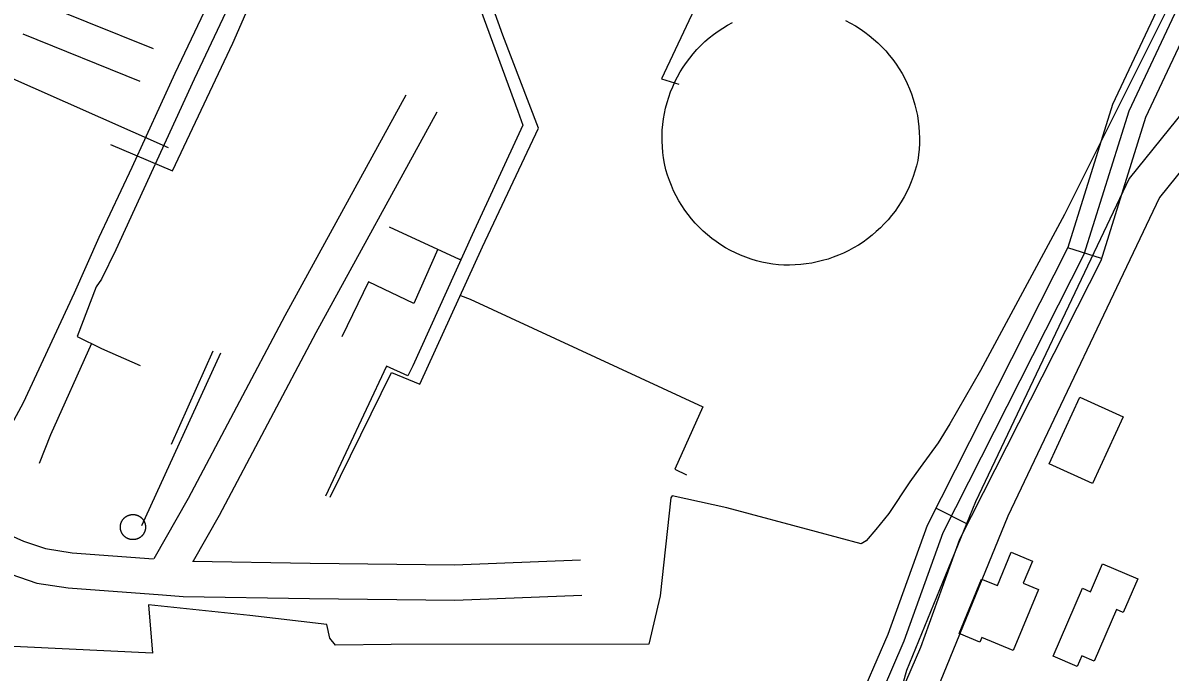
# Model space of a CAD drawing. Extents: x 3704301 to 3742427, y 506229 to 532009.
# Drawn here: x 3721973 to 3722946, y 522880 to 523430 of the extents above; entities that cross this region are included whole.
import ezdxf

# ---------------------------------------------------------------- set-up
doc = ezdxf.new("R2010")
doc.units = 0
for name, color, linetype in [('V-BLDG-OTLN', 7, 'Continuous'), ('V-DOMW-TANK', 7, 'Continuous'), ('V-RAIL-TRAK', 7, 'Continuous'), ('V-ROAD-CNTR', 7, 'Continuous'), ('V-SITE-OTLN', 7, 'Continuous'), ('V-UTIL-LINE', 7, 'Continuous')]:
    doc.layers.add(name, color=color, linetype=linetype)

msp = doc.modelspace()

# ---------------------------------------------------------------- linework, layer by layer
at = {"layer": 'V-BLDG-OTLN'}
for points in [[(3722905.74, 523096.24), (3722879.72, 523039.73), (3722843.09, 523056.59), (3722869.13, 523113.1)], [(3722833.81, 522949.96), (3722812.46, 522898.26), (3722785.78, 522909.27), (3722784.16, 522905.35), (3722766.58, 522912.6), (3722785.63, 522958.73), (3722799.05, 522953.19), (3722810.73, 522981.48), (3722828.76, 522974.04), (3722821, 522955.24)], [(3722918.06, 522958.86), (3722905.84, 522930.41), (3722900.01, 522932.91), (3722881.26, 522889.26), (3722870.73, 522893.78), (3722866.83, 522884.68), (3722846.43, 522893.45), (3722871.15, 522950.99), (3722878.1, 522948.01), (3722888.27, 522971.65)]]:
    msp.add_lwpolyline(points, close=True, dxfattribs=at)
at = {"layer": 'V-DOMW-TANK'}
for points in [[(3722689.05, 523247.38), (3722685.19, 523244.61), (3722681.23, 523242.02), (3722677.15, 523239.59), (3722672.98, 523237.33), (3722668.71, 523235.26), (3722664.37, 523233.37), (3722659.94, 523231.66), (3722655.45, 523230.14), (3722650.9, 523228.81), (3722646.29, 523227.68), (3722641.64, 523226.74), (3722636.96, 523226), (3722632.25, 523225.46), (3722627.52, 523225.12), (3722622.78, 523224.97), (3722618.04, 523225.03), (3722613.31, 523225.29), (3722608.6, 523225.85), (3722603.92, 523226.61), (3722599.28, 523227.58), (3722594.69, 523228.74), (3722590.15, 523230.11), (3722585.67, 523231.66), (3722581.27, 523233.41), (3722576.95, 523235.35), (3722572.71, 523237.47), (3722568.56, 523239.77), (3722564.53, 523242.25), (3722560.6, 523244.9), (3722556.79, 523247.72), (3722553.11, 523250.7), (3722549.56, 523253.84), (3722546.14, 523257.13), (3722542.87, 523260.56), (3722539.76, 523264.13), (3722536.8, 523267.83), (3722534, 523271.66), (3722531.37, 523275.6), (3722528.92, 523279.65), (3722526.64, 523283.81), (3722524.54, 523288.06), (3722522.63, 523292.39), (3722520.9, 523296.81), (3722519.37, 523301.29), (3722518.04, 523305.84), (3722516.78, 523311.2), (3722515.96, 523315.87), (3722515.35, 523320.57), (3722514.94, 523325.29), (3722514.73, 523330.03), (3722514.72, 523334.77), (3722514.92, 523339.51), (3722515.32, 523344.24), (3722515.92, 523348.94), (3722516.73, 523353.61), (3722517.73, 523358.25), (3722518.93, 523362.84), (3722520.33, 523367.37), (3722521.92, 523371.84), (3722523.7, 523376.23), (3722525.66, 523380.55), (3722527.81, 523384.78), (3722530.14, 523388.91), (3722532.64, 523392.93), (3722535.32, 523396.85), (3722538.16, 523400.65), (3722541.16, 523404.32), (3722544.31, 523407.86), (3722547.62, 523411.26), (3722551.06, 523414.52), (3722554.65, 523417.63), (3722558.36, 523420.58), (3722562.2, 523423.37), (3722566.15, 523425.99), (3722570.21, 523428.44), (3722574.37, 523430.71)], [(3722670.39, 523432.4), (3722674.62, 523430.21), (3722678.75, 523427.84), (3722682.77, 523425.29)], [(3722682.77, 523425.29), (3722686.68, 523422.58), (3722690.48, 523419.71), (3722694.15, 523416.67), (3722697.68, 523413.48), (3722701.08, 523410.15), (3722704.34, 523406.67), (3722707.44, 523403.06), (3722710.39, 523399.32), (3722713.17, 523395.46), (3722715.79, 523391.48), (3722718.24, 523387.4), (3722720.51, 523383.22), (3722722.6, 523378.94), (3722724.51, 523374.58), (3722726.23, 523370.14), (3722727.76, 523365.63), (3722729.1, 523361.06), (3722730.25, 523356.44), (3722731.19, 523351.77), (3722731.94, 523347.07), (3722732.49, 523342.34), (3722732.83, 523337.59), (3722732.98, 523332.83), (3722732.92, 523328.07), (3722732.65, 523323.32), (3722732.19, 523318.58), (3722731.53, 523313.86), (3722730.44, 523309.25), (3722729.17, 523304.68), (3722727.7, 523300.17), (3722726.04, 523295.73), (3722724.2, 523291.36), (3722722.17, 523287.07), (3722719.96, 523282.88), (3722717.58, 523278.77), (3722715.03, 523274.78), (3722712.31, 523270.89), (3722709.42, 523267.13), (3722706.38, 523263.48), (3722703.2, 523259.98), (3722699.86, 523256.6), (3722696.39, 523253.38), (3722692.78, 523250.3), (3722689.05, 523247.38)], [(3722055.45, 523001.28), (3722055.42, 523001.46), (3722055.4, 523001.65), (3722055.38, 523001.83), (3722055.36, 523002.02), (3722055.35, 523002.2), (3722055.34, 523002.39), (3722055.33, 523002.57), (3722055.33, 523002.76), (3722055.33, 523002.95), (3722055.34, 523003.13), (3722055.34, 523003.32), (3722055.35, 523003.5), (3722055.37, 523003.69), (3722055.38, 523003.87), (3722055.4, 523004.06), (3722055.43, 523004.24), (3722055.45, 523004.43), (3722055.48, 523004.61), (3722055.51, 523004.8), (3722055.55, 523004.98), (3722055.59, 523005.16), (3722055.63, 523005.34), (3722055.68, 523005.52), (3722055.72, 523005.7), (3722055.78, 523005.88), (3722055.83, 523006.06), (3722055.89, 523006.24), (3722055.95, 523006.41), (3722056.01, 523006.59), (3722056.08, 523006.76), (3722056.15, 523006.93), (3722056.22, 523007.1), (3722056.3, 523007.27), (3722056.38, 523007.44), (3722056.46, 523007.61), (3722056.55, 523007.77), (3722056.63, 523007.94), (3722056.72, 523008.1), (3722056.82, 523008.26), (3722056.91, 523008.42), (3722057.01, 523008.58), (3722057.11, 523008.73), (3722057.22, 523008.89), (3722057.32, 523009.04), (3722057.44, 523009.19), (3722057.55, 523009.34), (3722057.66, 523009.49), (3722057.78, 523009.63), (3722057.9, 523009.77), (3722058.02, 523009.91), (3722058.15, 523010.05), (3722058.27, 523010.19), (3722058.4, 523010.32), (3722058.53, 523010.45), (3722058.67, 523010.58), (3722058.81, 523010.71), (3722058.94, 523010.83), (3722059.08, 523010.95), (3722059.23, 523011.07), (3722059.37, 523011.19)], [(3722059.37, 523011.19), (3722059.52, 523011.3), (3722059.67, 523011.42), (3722059.81, 523011.53), (3722059.97, 523011.63), (3722060.12, 523011.73), (3722060.28, 523011.84), (3722060.44, 523011.93), (3722060.6, 523012.03), (3722060.76, 523012.12), (3722060.92, 523012.21), (3722061.09, 523012.3), (3722061.25, 523012.38), (3722061.42, 523012.47), (3722061.59, 523012.54), (3722061.76, 523012.62), (3722061.93, 523012.69), (3722062.1, 523012.76), (3722062.28, 523012.83), (3722062.45, 523012.89), (3722062.63, 523012.95), (3722062.8, 523013.01), (3722062.98, 523013.06), (3722063.16, 523013.11), (3722063.34, 523013.16), (3722063.52, 523013.21), (3722063.7, 523013.25), (3722063.89, 523013.29), (3722064.07, 523013.32), (3722064.25, 523013.36), (3722064.44, 523013.38), (3722064.62, 523013.41), (3722064.8, 523013.43), (3722064.99, 523013.45), (3722065.17, 523013.47), (3722065.36, 523013.48), (3722065.54, 523013.49), (3722065.73, 523013.49), (3722065.92, 523013.5), (3722066.1, 523013.5), (3722066.29, 523013.49), (3722066.48, 523013.49), (3722066.66, 523013.47), (3722066.85, 523013.46), (3722067.03, 523013.45), (3722067.22, 523013.43), (3722067.4, 523013.4), (3722067.59, 523013.38), (3722067.77, 523013.35), (3722067.95, 523013.32), (3722068.14, 523013.28), (3722068.32, 523013.24), (3722068.5, 523013.2), (3722068.68, 523013.15), (3722068.86, 523013.11), (3722069.04, 523013.05), (3722069.21, 523013), (3722069.39, 523012.94), (3722069.57, 523012.88), (3722069.74, 523012.82), (3722069.92, 523012.75), (3722070.09, 523012.68), (3722070.26, 523012.61), (3722070.43, 523012.53), (3722070.6, 523012.45), (3722070.77, 523012.37), (3722070.93, 523012.28), (3722071.1, 523012.2), (3722071.26, 523012.11), (3722071.42, 523012.02), (3722071.58, 523011.92), (3722071.74, 523011.82), (3722071.89, 523011.71), (3722072.04, 523011.61), (3722072.2, 523011.51), (3722072.35, 523011.4), (3722072.5, 523011.28), (3722072.64, 523011.17), (3722072.79, 523011.05), (3722072.93, 523010.93), (3722073.07, 523010.81), (3722073.21, 523010.68), (3722073.34, 523010.56), (3722073.48, 523010.43), (3722073.61, 523010.3), (3722073.74, 523010.16), (3722073.87, 523010.03), (3722073.99, 523009.89), (3722074.11, 523009.75), (3722074.23, 523009.61), (3722074.35, 523009.46), (3722074.46, 523009.31), (3722074.57, 523009.16), (3722074.68, 523009.01), (3722074.79, 523008.86), (3722074.89, 523008.71), (3722075, 523008.55), (3722075.09, 523008.39), (3722075.19, 523008.23), (3722075.28, 523008.07), (3722075.37, 523007.91)], [(3722075.37, 523007.91), (3722075.46, 523007.74), (3722075.54, 523007.58), (3722075.62, 523007.41), (3722075.7, 523007.24), (3722075.78, 523007.07), (3722075.85, 523006.9), (3722075.92, 523006.73), (3722075.98, 523006.55), (3722076.05, 523006.38), (3722076.11, 523006.2), (3722076.17, 523006.03), (3722076.22, 523005.85), (3722076.27, 523005.67), (3722076.32, 523005.49), (3722076.36, 523005.31), (3722076.41, 523005.13), (3722076.44, 523004.95), (3722076.48, 523004.76), (3722076.51, 523004.58), (3722076.54, 523004.39), (3722076.56, 523004.21), (3722076.59, 523004.03), (3722076.61, 523003.84), (3722076.62, 523003.66), (3722076.64, 523003.47), (3722076.65, 523003.28), (3722076.65, 523003.1), (3722076.65, 523002.91), (3722076.65, 523002.73), (3722076.65, 523002.54), (3722076.64, 523002.36), (3722076.63, 523002.17), (3722076.62, 523001.98), (3722076.61, 523001.8), (3722076.58, 523001.61), (3722076.56, 523001.43), (3722076.53, 523001.24), (3722076.51, 523001.06), (3722076.47, 523000.88), (3722076.44, 523000.69), (3722076.4, 523000.51), (3722076.36, 523000.33), (3722076.31, 523000.15), (3722076.26, 522999.97), (3722076.21, 522999.79), (3722076.16, 522999.61), (3722076.1, 522999.44), (3722076.04, 522999.26), (3722075.97, 522999.09), (3722075.91, 522998.91), (3722075.84, 522998.74), (3722075.76, 522998.57), (3722075.69, 522998.4), (3722075.61, 522998.23), (3722075.53, 522998.06), (3722075.44, 522997.9), (3722075.35, 522997.73), (3722075.26, 522997.57), (3722075.17, 522997.41), (3722075.07, 522997.25), (3722074.98, 522997.09), (3722074.87, 522996.94), (3722074.77, 522996.78), (3722074.66, 522996.63), (3722074.55, 522996.48), (3722074.44, 522996.33), (3722074.33, 522996.19), (3722074.21, 522996.04), (3722074.09, 522995.9), (3722073.97, 522995.76), (3722073.84, 522995.62), (3722073.71, 522995.49), (3722073.58, 522995.35), (3722073.45, 522995.22), (3722073.32, 522995.09), (3722073.18, 522994.97), (3722073.04, 522994.84), (3722072.9, 522994.72), (3722072.76, 522994.6), (3722072.62, 522994.48), (3722072.47, 522994.37), (3722072.32, 522994.26), (3722072.17, 522994.15), (3722072.02, 522994.04), (3722071.87, 522993.94), (3722071.71, 522993.84), (3722071.55, 522993.74), (3722071.39, 522993.64), (3722071.23, 522993.55), (3722071.06, 522993.46), (3722070.9, 522993.37), (3722070.73, 522993.29), (3722070.57, 522993.21), (3722070.4, 522993.13), (3722070.23, 522993.05), (3722070.06, 522992.98), (3722069.88, 522992.91), (3722069.71, 522992.84), (3722069.54, 522992.78), (3722069.36, 522992.72)], [(3722069.36, 522992.72), (3722069.18, 522992.66), (3722069, 522992.61), (3722068.83, 522992.56), (3722068.65, 522992.51), (3722068.46, 522992.47), (3722068.28, 522992.42), (3722068.1, 522992.39), (3722067.92, 522992.35), (3722067.74, 522992.32), (3722067.55, 522992.29), (3722067.37, 522992.26), (3722067.18, 522992.24), (3722067, 522992.22), (3722066.81, 522992.21), (3722066.63, 522992.2), (3722066.44, 522992.18), (3722066.25, 522992.18), (3722066.07, 522992.18), (3722065.88, 522992.18), (3722065.7, 522992.18), (3722065.51, 522992.19), (3722065.33, 522992.2), (3722065.14, 522992.21), (3722064.96, 522992.23), (3722064.77, 522992.25), (3722064.58, 522992.27), (3722064.4, 522992.29), (3722064.22, 522992.33), (3722064.03, 522992.36), (3722063.85, 522992.39), (3722063.67, 522992.43), (3722063.49, 522992.48), (3722063.31, 522992.52), (3722063.13, 522992.57), (3722062.95, 522992.62), (3722062.77, 522992.67), (3722062.59, 522992.73), (3722062.42, 522992.79), (3722062.24, 522992.86), (3722062.07, 522992.92), (3722061.9, 522992.99), (3722061.73, 522993.07), (3722061.56, 522993.14), (3722061.39, 522993.22), (3722061.22, 522993.3), (3722061.06, 522993.39), (3722060.89, 522993.48), (3722060.73, 522993.57), (3722060.57, 522993.66), (3722060.41, 522993.76), (3722060.25, 522993.86), (3722060.1, 522993.96), (3722059.94, 522994.06), (3722059.79, 522994.17), (3722059.64, 522994.28), (3722059.49, 522994.39), (3722059.34, 522994.51), (3722059.2, 522994.62), (3722059.06, 522994.74), (3722058.92, 522994.86), (3722058.78, 522994.99), (3722058.64, 522995.11), (3722058.51, 522995.24), (3722058.38, 522995.38), (3722058.25, 522995.51), (3722058.12, 522995.65), (3722058, 522995.79), (3722057.88, 522995.93), (3722057.76, 522996.07), (3722057.64, 522996.21), (3722057.52, 522996.36), (3722057.41, 522996.51), (3722057.3, 522996.66), (3722057.2, 522996.81), (3722057.1, 522996.97), (3722056.99, 522997.12), (3722056.89, 522997.28), (3722056.8, 522997.44), (3722056.71, 522997.6), (3722056.62, 522997.77), (3722056.53, 522997.93), (3722056.45, 522998.1), (3722056.36, 522998.26), (3722056.29, 522998.43), (3722056.21, 522998.6), (3722056.14, 522998.78), (3722056.07, 522998.95), (3722056, 522999.12), (3722055.94, 522999.29), (3722055.88, 522999.47), (3722055.82, 522999.65), (3722055.77, 522999.83), (3722055.72, 523000), (3722055.67, 523000.18), (3722055.62, 523000.36), (3722055.58, 523000.55), (3722055.54, 523000.73), (3722055.51, 523000.91), (3722055.48, 523001.09), (3722055.45, 523001.28)]]:
    msp.add_lwpolyline(points, dxfattribs=at)
at = {"layer": 'V-RAIL-TRAK'}
msp.add_lwpolyline([(3721819.86, 522920.5), (3721876.2, 522968.32), (3721897.12, 522990.17), (3721908.04, 523003.39), (3721947, 523060.02), (3721973.09, 523108.64), (3722016.31, 523201.44), (3722037.31, 523248.82), (3722065.23, 523308.06), (3722101.94, 523387.82), (3722137.59, 523463.49), (3722181.21, 523555.12), (3722212.5, 523627.36), (3722264.14, 523737.54), (3722292.43, 523799.14)], dxfattribs=at)
at = {"layer": 'V-ROAD-CNTR'}
for p, q in [((3722887.37, 523230.71), (3722858.74, 523239.67)), ((3722773.59, 523005.34), (3722746.83, 523018.9))]:
    msp.add_line(p, q, dxfattribs=at)
for points in [[(3723971.53, 525519.31), (3723962.02, 525471.17), (3723822.38, 525182.74), (3723686.49, 524888.31), (3723521.67, 524521.33), (3723386.17, 524227.47), (3723261.64, 523964.01), (3723113.39, 523639.24), (3723005.35, 523415.57), (3722910.87, 523298.41), (3722780.59, 523024.31), (3722722.11, 522881.32), (3722711.5, 522844.21)], [(3724000.96, 525513.5), (3723990.7, 525461.57), (3723849.5, 525169.92), (3723713.79, 524875.87), (3723548.98, 524508.9), (3723413.35, 524214.77), (3723288.85, 523951.37), (3723140.54, 523626.48), (3723030.87, 523399.42), (3722936.45, 523282.34), (3722808.04, 523012.18), (3722750.5, 522871.49), (3722740.34, 522835.96)], [(3722933.76, 525241.61), (3723019.97, 525199.74), (3723032.02, 525187.62), (3723048.02, 525168.18), (3723112.45, 525113.92), (3723190.8, 525071.27), (3723236.65, 525050.85), (3723295.57, 525021.05), (3723573.59, 524896.14), (3723588.53, 524887.16), (3723600.42, 524868.38), (3723604.26, 524852.27), (3723604.73, 524830.3), (3723604.42, 524815.65), (3723285.77, 524118.49), (3723162.18, 523854.52), (3722924.81, 523350.31), (3722886.74, 523228.69), (3722766.99, 522992.31), (3722734, 522900.8), (3722705.7, 522835.4)], [(3722691.93, 522841.35), (3722720.05, 522906.33), (3722753.19, 522998.26), (3722872.8, 523234.36), (3722910.8, 523355.77), (3723148.6, 523860.9), (3723272.15, 524124.78), (3723589.49, 524819.07), (3723589.72, 524830.3), (3723589.3, 524850.35), (3723586.41, 524862.47), (3723577.76, 524876.13), (3723566.63, 524882.82), (3723289.11, 525007.51), (3723230.21, 525037.3), (3723184.16, 525057.81), (3723103.94, 525101.47), (3723037.31, 525157.59), (3723020.89, 525177.54), (3723011.12, 525187.36), (3722922.17, 525230.57)], [(3722943.92, 525203.33), (3723002.28, 525174.98), (3723009.75, 525167.46), (3723026.6, 525147), (3723095.44, 525089.02), (3723177.51, 525044.35), (3723223.77, 525023.75), (3723282.65, 524993.97), (3723559.67, 524869.5), (3723566.99, 524865.11), (3723572.4, 524856.56), (3723574.33, 524848.43), (3723574.72, 524830.3), (3723574.56, 524822.49), (3723258.54, 524131.08), (3723135.02, 523867.27), (3722896.79, 523361.23), (3722858.86, 523240.03), (3722739.39, 523004.22), (3722706.1, 522911.86), (3722678.17, 522847.31)], [(3722083.45, 523408.54), (3721970.88, 523454.05), (3721924.7, 523472.72), (3721753.65, 523542.6), (3721716.2, 523559.64), (3721584.23, 523619.67), (3721458.94, 523676.07), (3721396.04, 523549.67), (3721314.38, 523378.07), (3721270.46, 523261.11), (3721198.29, 523098.78), (3721152.77, 523007.9), (3721136.79, 522967)], [(3722072.2, 523380.73), (3721972.92, 523420.87)], [(3722297.43, 523369.27), (3722194.79, 523181.92), (3722112.71, 523027.19), (3722083.78, 522975.91)], [(3722323.74, 523354.86), (3722221.2, 523167.69), (3722139.03, 523012.79), (3722117.07, 522973.86)], [(3721805.99, 523064.38), (3721866.56, 523038.18), (3721914.12, 523017.1), (3721927.61, 523011.13), (3721973.3, 522990.88), (3721991.8, 522984.61), (3722014.41, 522981.04), (3722083.34, 522975.94)], [(3721003.26, 522952.82), (3721037.57, 522944.54), (3721098.73, 522939.84), (3721146.19, 522936.19), (3721324.66, 522937.21), (3721502.84, 522943.62), (3721524.26, 522947.24), (3721639.96, 522990.45), (3721748.82, 523039.14), (3721761.96, 523042.35), (3721771.56, 523043.34), (3721783.39, 523040.63), (3721787.53, 523039.68), (3721854.53, 523010.7), (3721901.97, 522989.68), (3721915.45, 522983.7), (3721962.38, 522962.91), (3721984.59, 522955.38), (3722010.95, 522951.21), (3722091.06, 522945.29), (3722108.67, 522943.99), (3722215.86, 522942.33), (3722339.09, 522940.87), (3722446.73, 522945.2)], [(3722116.6, 522973.87), (3722216.27, 522972.32), (3722338.67, 522970.87), (3722445.52, 522975.17)]]:
    msp.add_lwpolyline(points, dxfattribs=at)
at = {"layer": 'V-SITE-OTLN'}
msp.add_lwpolyline([(3722981.29, 523518.7), (3722855.94, 523267.9), (3722784.76, 523135.59), (3722758.68, 523090.28), (3722748.82, 523074.17), (3722733.69, 523053.26), (3722724.96, 523041.31), (3722706.94, 523014.45), (3722695.86, 523000.7), (3722687.69, 522991.12), (3722683.58, 522988.7), (3722645.56, 522998.89), (3722569.53, 523019.26), (3722523.23, 523029.34), (3722522.07, 523027.54), (3722513.04, 522944.55), (3722503.48, 522903.58), (3722285.03, 522903.24), (3722237.68, 522902.65), (3722232.87, 522908.51), (3722230.35, 522920.32), (3722165.14, 522927.79), (3722079.19, 522936.79), (3722082.66, 522895.99), (3721935.16, 522903.03)], dxfattribs=at)
at = {"layer": 'V-UTIL-LINE'}
for p, q in [((3721910.85, 523406.84), (3722095.77, 523324.85)), ((3722133.74, 523152.04), (3722098.34, 523072.76)), ((3722073.42, 523004.21), (3722140.58, 523150.61))]:
    msp.add_line(p, q, dxfattribs=at)
for points in [[(3722720.78, 523879.04), (3722742.72, 523868.11), (3722691.55, 523764.91), (3722627.83, 523626.78), (3722614.06, 523596.54), (3722611.77, 523591.8), (3722553.78, 523467.29), (3722514.15, 523383.1), (3722528.94, 523378.57)], [(3722298.15, 523775.7), (3722219.01, 523598.48), (3722163.89, 523480.49), (3722117.95, 523382.67), (3722051.38, 523238.02), (3722039.31, 523213.12), (3722034.67, 523206.57), (3722018.69, 523164.53), (3722039.45, 523154.17), (3722039.45, 523154.17), (3722072.04, 523139.84)], [(3721835.83, 523699.62), (3721852.42, 523691.19), (3721861.25, 523707.01), (3721960.38, 523660.34), (3721966.46, 523645.1), (3722210.16, 523527.99), (3722354.31, 523460.29), (3722356.77, 523452.07), (3722357.58, 523450.51), (3722392.52, 523355.54), (3722396.59, 523343.81), (3722353.78, 523250.62), (3722303.33, 523139.67), (3722299.12, 523130.98), (3722280.95, 523139.39), (3722229.32, 523029.2)], [(3722233.26, 523028.08), (3722285.34, 523133.95), (3722309.41, 523124.04), (3722362.54, 523240.52), (3722409.97, 523341.23), (3722379.55, 523420.16), (3722362.46, 523468.24), (3722298.88, 523498.07), (3722179.23, 523553.12), (3722054.45, 523610.47), (3721975.08, 523646.39), (3721966.66, 523660.81), (3721893.97, 523696.81), (3721858.44, 523712.08), (3721851.91, 523701), (3721837.29, 523707.89)], [(3722046.82, 523327.19), (3722099.56, 523304.85), (3722150.67, 523413.36), (3722213.15, 523556.19)], [(3722344.36, 523229.91), (3722342.98, 523229.9), (3722283.55, 523257.32)], [(3722324.42, 523238.46), (3722304.21, 523192.51), (3722265.67, 523210.96), (3722243.17, 523164.05)], [(3722343.73, 523199.29), (3722352.08, 523196.16), (3722549.41, 523104.9), (3722525.6, 523051.98), (3722535.36, 523047.02)], [(3722030.97, 523158.4), (3721996.15, 523081.14), (3721986.43, 523056.85)]]:
    msp.add_lwpolyline(points, dxfattribs=at)

doc.saveas('drawing.dxf')
